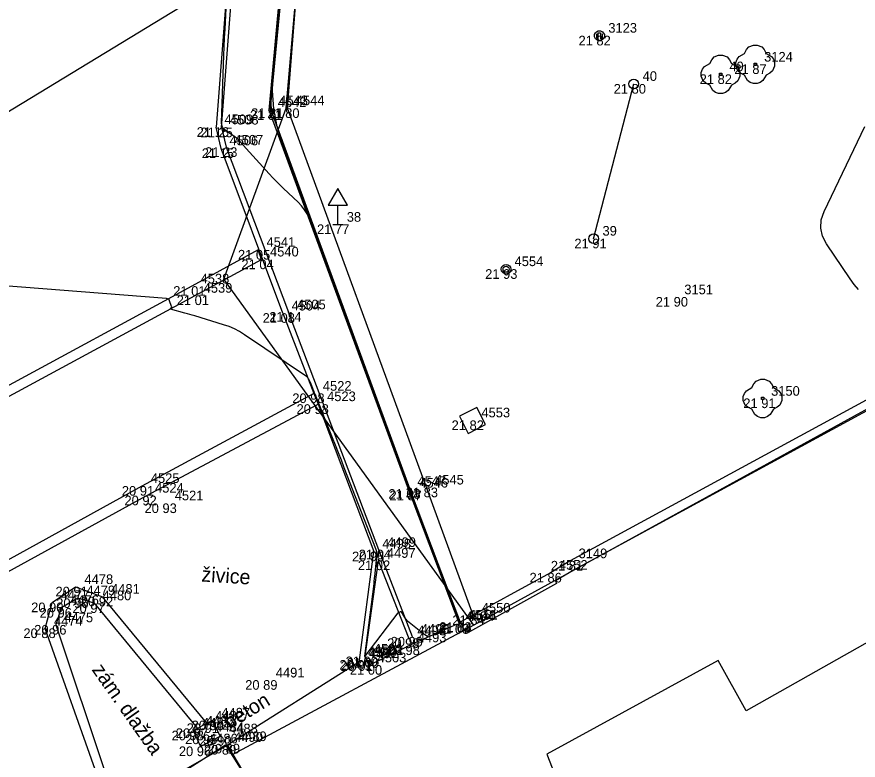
# Model space of a CAD drawing. Extents: x -702257 to -701487, y -1009871 to -1008841.
# Drawn here: x -701969.18 to -701947.37, y -1009648.88 to -1009629.62 of the extents above; entities that cross this region are included whole.
import ezdxf

# ---------------------------------------------------------------- set-up
doc = ezdxf.new("R2010")
doc.units = 0
for name, color, linetype in [('Ex_Major Contours', 7, 'Continuous'), ('Ex_Minor Contours', 7, 'Continuous'), ('Z_betonova_konstrukce', 7, 'Continuous'), ('Z_body', 7, 'Continuous'), ('Z_body_cisla', 7, 'Continuous'), ('Z_body_vysky_redukovane', 7, 'Continuous'), ('Z_budova', 7, 'Continuous'), ('Z_dopravni_znacky', 7, 'Continuous'), ('Z_katastr_hranice', 7, 'Continuous'), ('Z_komunikace', 7, 'Continuous'), ('Z_nastenka', 7, 'Continuous'), ('Z_obruba', 7, 'Continuous'), ('Z_ploty', 7, 'Continuous'), ('Z_popisy', 7, 'Continuous'), ('Z_rozhranni', 7, 'Continuous'), ('Z_site_nerozlisene_znaky', 7, 'Continuous'), ('Z_sloupek_kov', 7, 'Continuous'), ('Z_sloupy', 7, 'Continuous'), ('Z_vstupy', 7, 'Continuous'), ('Z_zelen_jednotliva', 7, 'Continuous'), ('Z_zlabek', 7, 'Continuous')]:
    doc.layers.add(name, color=color, linetype=linetype)

# ---------------------------------------------------------------- blocks, each defined once
blk = doc.blocks.new('POINT_DISPLAY')
blk.add_line((0, 0), (0, 0))
blk = doc.blocks.new('Z24')
for p, q in [((-0.23, 0.38), (-0.17, 0.45)), ((-0.17, 0.45), (-0.05, 0.5)), ((-0.05, 0.5), (0.05, 0.5)), ((0.05, 0.5), (0.17, 0.45)), ((0.17, 0.45), (0.23, 0.38)), ((-0.42, 0.2), (-0.28, 0.28)), ((-0.28, 0.28), (-0.23, 0.38)), ((0.23, 0.38), (0.28, 0.28)), ((0.28, 0.28), (0.42, 0.2)), ((-0.5, 0.05), (-0.47, 0.13)), ((-0.5, -0.05), (-0.5, 0.05)), ((-0.47, 0.13), (-0.42, 0.2)), ((-0.03, -0.03), (-0.03, 0.03)), ((-0.03, 0.03), (0.03, 0.03)), ((0.03, 0.03), (0.03, -0.03)), ((0.42, 0.2), (0.47, 0.13)), ((0.47, 0.13), (0.5, 0.05)), ((0.5, 0.05), (0.5, -0.05)), ((-0.45, -0.17), (-0.5, -0.05)), ((-0.38, -0.23), (-0.45, -0.17)), ((0.03, -0.03), (-0.03, -0.03)), ((0.45, -0.17), (0.38, -0.23)), ((0.5, -0.05), (0.45, -0.17)), ((-0.28, -0.28), (-0.38, -0.23)), ((-0.2, -0.42), (-0.28, -0.28)), ((-0.13, -0.47), (-0.2, -0.42)), ((0.2, -0.42), (0.13, -0.47)), ((0.28, -0.28), (0.2, -0.42)), ((0.38, -0.23), (0.28, -0.28)), ((-0.05, -0.5), (-0.13, -0.47)), ((0.05, -0.5), (-0.05, -0.5)), ((0.13, -0.47), (0.05, -0.5))]:
    blk.add_line(p, q)
blk = doc.blocks.new('Z15')
blk.add_circle((0, 0), 0.125)
blk = doc.blocks.new('Z527')
for p, q in [((0, 0.93), (-0.25, 0.5)), ((0.25, 0.5), (0, 0.93)), ((-0.25, 0.5), (0.25, 0.5)), ((0, 0), (0, 0.5)), ((-0.13, 0), (0.13, 0))]:
    blk.add_line(p, q)
blk = doc.blocks.new('Z601')
for p, q in [((-0.13, 0.03), (-0.1, 0.08)), ((-0.13, -0.03), (-0.13, 0.03)), ((-0.1, 0.08), (-0.08, 0.1)), ((-0.08, 0.1), (-0.03, 0.13)), ((-0.08, 0.05), (-0.08, -0.05)), ((-0.03, 0.13), (0.03, 0.13)), ((-0.03, -0.08), (-0.03, 0.08)), ((-0.03, 0.08), (0.03, 0.08)), ((0.03, 0.13), (0.08, 0.1)), ((0.03, 0.08), (0.03, -0.08)), ((0.08, 0.1), (0.1, 0.08)), ((0.08, -0.05), (0.08, 0.05)), ((0.1, 0.08), (0.13, 0.03)), ((0.13, 0.03), (0.13, -0.03)), ((-0.1, -0.08), (-0.13, -0.03)), ((-0.08, -0.1), (-0.1, -0.08)), ((-0.08, -0.05), (-0.03, -0.08)), ((-0.03, -0.13), (-0.08, -0.1)), ((0.03, -0.13), (-0.03, -0.13)), ((0.03, -0.08), (0.08, -0.05)), ((0.08, -0.1), (0.03, -0.13)), ((0.1, -0.08), (0.08, -0.1)), ((0.13, -0.03), (0.1, -0.08))]:
    blk.add_line(p, q)
blk = doc.blocks.new('Z608')
for p, q in [((0.25, 0.25), (-0.25, 0.25)), ((-0.25, 0.25), (-0.25, -0.25)), ((0.25, -0.25), (0.25, 0.25)), ((-0.25, -0.25), (0.25, -0.25))]:
    blk.add_line(p, q)

msp = doc.modelspace()

# ---------------------------------------------------------------- linework, layer by layer
at = {"layer": 'Ex_Major Contours'}
for points in [[(-701947.365, -1009636.688), (-701947.48, -1009636.554), (-701947.584, -1009636.411), (-701948.194, -1009635.504), (-701948.299, -1009635.301), (-701948.344, -1009635.094), (-701948.329, -1009634.883), (-701948.254, -1009634.667), (-701947.196, -1009632.462)], [(-701960.13, -1009646.24), (-701960.153, -1009646.21), (-701960.156, -1009646.205), (-701960.158, -1009646.199), (-701960.159, -1009646.194), (-701960.158, -1009646.188), (-701959.924, -1009644.312), (-701959.916, -1009644.246), (-701959.908, -1009644.179), (-701959.9, -1009644.112), (-701959.893, -1009644.045), (-701959.856, -1009643.692), (-701959.854, -1009643.668), (-701959.853, -1009643.644), (-701959.853, -1009643.62), (-701959.853, -1009643.596), (-701959.856, -1009643.5), (-701959.858, -1009643.476), (-701959.862, -1009643.453), (-701959.867, -1009643.43), (-701959.875, -1009643.407), (-701960.695, -1009641.307), (-701960.771, -1009641.112), (-701960.847, -1009640.917), (-701960.924, -1009640.722), (-701961.002, -1009640.528), (-701961.442, -1009639.422), (-701961.454, -1009639.392), (-701961.466, -1009639.361), (-701961.478, -1009639.331), (-701961.49, -1009639.3), (-701961.547, -1009639.156), (-701961.555, -1009639.136), (-701961.564, -1009639.117), (-701961.573, -1009639.097), (-701961.582, -1009639.078), (-701961.622, -1009639.002), (-701961.633, -1009638.984), (-701961.646, -1009638.968), (-701961.661, -1009638.953), (-701961.678, -1009638.94), (-701963.281, -1009637.857), (-701963.41, -1009637.777), (-701963.543, -1009637.707), (-701963.681, -1009637.648), (-701963.825, -1009637.599), (-701964.57, -1009637.373), (-701964.634, -1009637.354), (-701964.698, -1009637.335), (-701964.763, -1009637.317), (-701964.827, -1009637.299), (-701965.197, -1009637.199), (-701965.204, -1009637.196), (-701965.207, -1009637.192), (-701965.207, -1009637.187), (-701965.202, -1009637.181), (-701965.177, -1009637.154), (-701965.172, -1009637.147), (-701965.169, -1009637.14), (-701965.169, -1009637.132), (-701965.171, -1009637.124), (-701965.226, -1009636.977), (-701965.238, -1009636.953), (-701965.256, -1009636.935), (-701965.278, -1009636.924), (-701965.304, -1009636.918), (-701970.726, -1009636.496)], [(-701960.05, -1009646.42), (-701960.125, -1009646.251), (-701960.128, -1009646.246), (-701960.131, -1009646.24), (-701960.134, -1009646.235), (-701960.138, -1009646.23), (-701960.153, -1009646.21), (-701960.155, -1009646.205), (-701960.156, -1009646.2), (-701960.155, -1009646.195), (-701960.152, -1009646.19), (-701959.297, -1009645.07), (-701959.291, -1009645.064), (-701959.285, -1009645.058), (-701959.279, -1009645.054), (-701959.272, -1009645.05), (-701959.242, -1009645.037), (-701959.235, -1009645.035), (-701959.228, -1009645.035), (-701959.223, -1009645.038), (-701959.218, -1009645.044), (-701959.135, -1009645.186), (-701959.118, -1009645.211), (-701959.1, -1009645.234), (-701959.079, -1009645.256), (-701959.057, -1009645.276), (-701958.669, -1009645.584), (-701958.655, -1009645.596), (-701958.639, -1009645.607), (-701958.624, -1009645.618), (-701958.609, -1009645.628), (-701958.514, -1009645.69)]]:
    msp.add_lwpolyline(points, dxfattribs=at)
at = {"layer": 'Ex_Minor Contours'}
for points in [[(-701962.19, -1009627.593), (-701962.529, -1009631.074), (-701962.538, -1009631.167), (-701962.546, -1009631.259), (-701962.555, -1009631.351), (-701962.563, -1009631.443), (-701962.597, -1009631.812), (-701962.6, -1009631.903), (-701962.593, -1009631.993), (-701962.576, -1009632.082), (-701962.549, -1009632.17), (-701962.39, -1009632.6), (-701962.353, -1009632.701), (-701962.316, -1009632.801), (-701962.279, -1009632.902), (-701962.242, -1009633.003), (-701959.034, -1009641.768), (-701959.011, -1009641.831), (-701958.987, -1009641.894), (-701958.964, -1009641.957), (-701958.94, -1009642.019), (-701958.845, -1009642.27), (-701958.798, -1009642.396), (-701958.75, -1009642.521), (-701957.693, -1009645.312)], [(-701957.703, -1009645.318), (-701958.272, -1009643.816), (-701958.345, -1009643.622), (-701958.418, -1009643.429), (-701958.491, -1009643.236), (-701958.565, -1009643.042), (-701958.857, -1009642.268), (-701958.93, -1009642.075), (-701959.002, -1009641.881), (-701959.074, -1009641.687), (-701959.146, -1009641.493), (-701960.709, -1009637.223), (-701960.899, -1009636.702), (-701961.091, -1009636.182), (-701961.282, -1009635.661), (-701961.474, -1009635.141), (-701962.297, -1009632.918), (-701962.437, -1009632.466), (-701962.524, -1009632.007), (-701962.559, -1009631.541), (-701962.542, -1009631.069), (-701962.3, -1009628.394)], [(-701957.712, -1009645.325), (-701957.957, -1009644.678), (-701957.998, -1009644.57), (-701958.039, -1009644.462), (-701958.08, -1009644.354), (-701958.12, -1009644.246), (-701958.802, -1009642.443), (-701958.91, -1009642.156), (-701959.018, -1009641.868), (-701959.124, -1009641.58), (-701959.23, -1009641.292), (-701959.653, -1009640.138), (-701959.758, -1009639.85), (-701959.864, -1009639.562), (-701959.97, -1009639.274), (-701960.077, -1009638.985), (-701961.607, -1009634.847), (-701961.659, -1009634.729), (-701961.723, -1009634.618), (-701961.8, -1009634.516), (-701961.89, -1009634.423), (-701962.272, -1009634.065), (-701962.367, -1009633.974), (-701962.46, -1009633.882), (-701962.55, -1009633.788), (-701962.639, -1009633.691), (-701963.399, -1009632.85), (-701963.441, -1009632.806), (-701963.485, -1009632.766), (-701963.531, -1009632.728), (-701963.58, -1009632.693), (-701963.78, -1009632.557), (-701963.823, -1009632.52), (-701963.854, -1009632.477), (-701963.871, -1009632.426), (-701963.876, -1009632.369), (-701963.824, -1009630.853), (-701963.816, -1009630.624), (-701963.807, -1009630.396), (-701963.796, -1009630.168), (-701963.784, -1009629.94), (-701963.736, -1009629.028)]]:
    msp.add_lwpolyline(points, dxfattribs=at)
at = {"layer": 'Z_betonova_konstrukce'}
for p, q in [((-701962.64, -1009632.04), (-701962.22, -1009627.48)), ((-701962.61, -1009631.99), (-701962.17, -1009627.49)), ((-701962.17, -1009631.99), (-701961.82, -1009627.54)), ((-701959.03, -1009641.86), (-701962.64, -1009632.04)), ((-701958.98, -1009641.9), (-701962.61, -1009631.99)), ((-701958.56, -1009641.82), (-701962.17, -1009631.99)), ((-701957.72, -1009645.33), (-701959.03, -1009641.86)), ((-701957.69, -1009645.31), (-701958.98, -1009641.9)), ((-701957.35, -1009645.13), (-701958.56, -1009641.82)), ((-701957.72, -1009645.33), (-701957.69, -1009645.31))]:
    msp.add_line(p, q, dxfattribs=at)
msp.add_circle((-701956.5, -1009636.16), 0.08, dxfattribs=at)
at = {"layer": 'Z_budova'}
for p, q in [((-701966.77, -1009650.38), (-701963.77, -1009648.49)), ((-701963.77, -1009648.49), (-701962.71, -1009650.18))]:
    msp.add_line(p, q, dxfattribs=at)
at = {"layer": 'Z_katastr_hranice'}
for p, q in [((-701913.87, -1009621.5), (-701957.34, -1009645.39)), ((-701961.81, -1009627.46), (-701988.16, -1009643.49)), ((-701962.2, -1009631.99), (-701961.81, -1009627.46)), ((-701919.66, -1009630.26), (-701950.28, -1009647.61)), ((-701963.82, -1009636.42), (-701962.2, -1009631.99)), ((-701957.34, -1009645.39), (-701963.82, -1009636.42)), ((-701957.34, -1009645.39), (-701963.58, -1009648.74)), ((-701951, -1009646.3), (-701955.44, -1009648.73)), ((-701950.28, -1009647.61), (-701951, -1009646.3)), ((-701966.77, -1009650.22), (-701963.72, -1009648.5)), ((-701963.72, -1009648.5), (-701963.58, -1009648.74)), ((-701963.58, -1009648.74), (-701960.69, -1009653.65)), ((-701955.44, -1009648.73), (-701955.02, -1009649.82))]:
    msp.add_line(p, q, dxfattribs=at)
at = {"layer": 'Z_komunikace'}
for p, q in [((-701963.54, -1009626.4), (-701964.02, -1009632.48)), ((-701963.89, -1009633.03), (-701964.02, -1009632.48)), ((-701962.29, -1009637.3), (-701963.89, -1009633.03)), ((-701962.29, -1009637.3), (-701961.48, -1009639.38)), ((-701961.48, -1009639.38), (-701961.37, -1009639.66)), ((-701961.37, -1009639.66), (-701959.93, -1009643.48)), ((-701960.3, -1009646.29), (-701959.93, -1009643.48)), ((-701968.27, -1009644.8), (-701967.66, -1009644.39)), ((-701967.66, -1009644.39), (-701966.96, -1009644.65)), ((-701968.45, -1009645.47), (-701968.27, -1009644.8)), ((-701964.26, -1009647.93), (-701966.96, -1009644.65)), ((-701967.05, -1009649.41), (-701968.45, -1009645.47)), ((-701964.11, -1009647.86), (-701964.26, -1009647.93)), ((-701963.91, -1009648.26), (-701964.11, -1009647.86))]:
    msp.add_line(p, q, dxfattribs=at)
at = {"layer": 'Z_nastenka'}
msp.add_line((-701954.23, -1009635.37), (-701953.19, -1009631.36), dxfattribs=at)
at = {"layer": 'Z_obruba'}
for p, q in [((-701963.88, -1009632.49), (-701963.41, -1009626.46)), ((-701963.88, -1009632.49), (-701963.76, -1009633)), ((-701963.76, -1009633), (-701962.14, -1009637.27)), ((-701959.8, -1009643.43), (-701962.14, -1009637.27)), ((-701958.93, -1009645.69), (-701959.8, -1009643.43)), ((-701959.82, -1009643.71), (-701960.16, -1009646.2)), ((-701959.82, -1009643.71), (-701959.02, -1009645.73)), ((-701967.6, -1009644.69), (-701968.03, -1009644.94)), ((-701967.18, -1009644.82), (-701967.6, -1009644.69)), ((-701967.18, -1009644.82), (-701964.5, -1009648.06)), ((-701968.03, -1009644.94), (-701968.17, -1009645.38)), ((-701968.17, -1009645.38), (-701966.86, -1009649.31))]:
    msp.add_line(p, q, dxfattribs=at)
at = {"layer": 'Z_ploty'}
for p, q in [((-701923.56, -1009626.75), (-701954.84, -1009643.72)), ((-701923.44, -1009626.97), (-701954.72, -1009643.94)), ((-701954.84, -1009643.72), (-701955.35, -1009644.03)), ((-701954.72, -1009643.94), (-701955.22, -1009644.24)), ((-701955.35, -1009644.03), (-701957.69, -1009645.31)), ((-701955.19, -1009644.31), (-701957.53, -1009645.6)), ((-701955.22, -1009644.24), (-701955.19, -1009644.31)), ((-701957.53, -1009645.6), (-701957.69, -1009645.31)), ((-701960.05, -1009646.42), (-701959.01, -1009645.91)), ((-701960.05, -1009646.42), (-701960.13, -1009646.24))]:
    msp.add_line(p, q, dxfattribs=at)
at = {"layer": 'Z_rozhranni'}
for p, q in [((-701964.5, -1009648.06), (-701964.61, -1009648.12)), ((-701964.26, -1009647.93), (-701964.5, -1009648.06)), ((-701964.61, -1009648.12), (-701964.42, -1009648.53)), ((-701964.42, -1009648.53), (-701963.91, -1009648.26))]:
    msp.add_line(p, q, dxfattribs=at)
at = {"layer": 'Z_vstupy'}
for p, q in [((-701957.77, -1009645.36), (-701959.01, -1009645.91)), ((-701960.27, -1009646.32), (-701963.67, -1009648.46))]:
    msp.add_line(p, q, dxfattribs=at)
at = {"layer": 'Z_zlabek'}
for p, q in [((-701962.93, -1009635.66), (-701964.65, -1009636.6)), ((-701962.84, -1009635.91), (-701962.93, -1009635.66)), ((-701964.56, -1009636.84), (-701962.84, -1009635.91)), ((-701964.65, -1009636.6), (-701971.21, -1009640.15)), ((-701971.11, -1009640.38), (-701964.56, -1009636.84)), ((-701961.48, -1009639.38), (-701965.94, -1009641.78)), ((-701965.83, -1009642.03), (-701961.37, -1009639.66)), ((-701965.94, -1009641.78), (-701974.5, -1009646.5)), ((-701974.37, -1009646.73), (-701965.83, -1009642.03))]:
    msp.add_line(p, q, dxfattribs=at)

# ---------------------------------------------------------------- block references
at = {"layer": 'Z_body'}
for p in [(-701954.08, -1009630.11), (-701950.04, -1009630.85), (-701950.94, -1009631.11), (-701953.19, -1009631.36), (-701962.64, -1009632.04), (-701962.61, -1009631.99), (-701962.17, -1009631.99), (-701964.02, -1009632.48), (-701963.88, -1009632.49), (-701963.89, -1009633.03), (-701963.76, -1009633), (-701960.86, -1009635), (-701954.23, -1009635.37), (-701962.93, -1009635.66), (-701962.84, -1009635.91), (-701956.5, -1009636.16), (-701964.65, -1009636.6), (-701964.56, -1009636.84), (-701952.1, -1009636.88), (-701962.29, -1009637.3), (-701962.14, -1009637.27), (-701961.48, -1009639.38), (-701949.85, -1009639.51), (-701961.37, -1009639.66), (-701957.37, -1009640.08), (-701965.94, -1009641.78), (-701959.03, -1009641.86), (-701958.98, -1009641.9), (-701958.56, -1009641.82), (-701965.83, -1009642.03), (-701965.31, -1009642.23), (-701959.93, -1009643.48), (-701959.8, -1009643.43), (-701959.82, -1009643.71), (-701954.84, -1009643.72), (-701955.35, -1009644.03), (-701967.66, -1009644.39), (-701968.27, -1009644.8), (-701967.6, -1009644.69), (-701967.18, -1009644.82), (-701966.96, -1009644.65), (-701968.03, -1009644.94), (-701957.35, -1009645.13), (-701968.45, -1009645.47), (-701968.17, -1009645.38), (-701957.77, -1009645.36), (-701957.72, -1009645.33), (-701957.69, -1009645.31), (-701958.93, -1009645.69), (-701959.02, -1009645.73), (-701959.01, -1009645.91), (-701960.3, -1009646.29), (-701960.27, -1009646.32), (-701960.16, -1009646.2), (-701960.13, -1009646.24), (-701960.05, -1009646.42), (-701962.7, -1009646.81), (-701964.11, -1009647.86), (-701964.5, -1009648.06), (-701964.26, -1009647.93), (-701964.61, -1009648.12), (-701964.26, -1009648.22), (-701963.91, -1009648.26), (-701964.42, -1009648.53), (-701963.77, -1009648.49), (-701963.67, -1009648.46)]:
    msp.add_blockref('POINT_DISPLAY', p, dxfattribs=at)
at = {"layer": 'Z_dopravni_znacky'}
msp.add_blockref('Z527', (-701960.86, -1009635), dxfattribs=at)
at = {"layer": 'Z_nastenka'}
for p in [(-701953.19, -1009631.36), (-701954.23, -1009635.37)]:
    msp.add_blockref('Z15', p, dxfattribs=at)
at = {"layer": 'Z_site_nerozlisene_znaky', "rotation": 26.999999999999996}
msp.add_blockref('Z608', (-701957.37, -1009640.08), dxfattribs=at)
at = {"layer": 'Z_sloupek_kov'}
msp.add_blockref('Z15', (-701956.5, -1009636.16), dxfattribs=at)
at = {"layer": 'Z_sloupy'}
msp.add_blockref('Z601', (-701954.08, -1009630.11), dxfattribs=at)
at = {"layer": 'Z_zelen_jednotliva'}
for p in [(-701950.04, -1009630.85), (-701950.94, -1009631.11), (-701949.85, -1009639.51)]:
    msp.add_blockref('Z24', p, dxfattribs=at)

# ---------------------------------------------------------------- texts
at = {"layer": 'Z_body_cisla'}
for s, p in [('3123', (-701953.85, -1009630.03)), ('3124', (-701949.81, -1009630.78)), ('49', (-701950.71, -1009631.03)), ('40', (-701952.96, -1009631.28)), ('4542', (-701962.42, -1009631.96)), ('4543', (-701962.38, -1009631.91)), ('4544', (-701961.95, -1009631.91)), ('4509', (-701963.8, -1009632.4)), ('4508', (-701963.66, -1009632.41)), ('4506', (-701963.67, -1009632.95)), ('4507', (-701963.54, -1009632.93)), ('38', (-701960.63, -1009634.93)), ('39', (-701954, -1009635.29)), ('4541', (-701962.71, -1009635.58)), ('4540', (-701962.62, -1009635.83)), ('4554', (-701956.28, -1009636.08)), ('4538', (-701964.42, -1009636.53)), ('4539', (-701964.34, -1009636.77)), ('3151', (-701951.88, -1009636.81)), ('4504', (-701962.06, -1009637.23)), ('4505', (-701961.92, -1009637.2)), ('4522', (-701961.25, -1009639.31)), ('4523', (-701961.14, -1009639.58)), ('3150', (-701949.63, -1009639.44)), ('4553', (-701957.14, -1009640)), ('4525', (-701965.71, -1009641.7)), ('4547', (-701958.8, -1009641.78)), ('4545', (-701958.34, -1009641.74)), ('4524', (-701965.6, -1009641.95)), ('4546', (-701958.75, -1009641.82)), ('4521', (-701965.09, -1009642.15)), ('4498', (-701959.71, -1009643.4)), ('4499', (-701959.58, -1009643.36)), ('4497', (-701959.59, -1009643.64)), ('3149', (-701954.62, -1009643.65)), ('4552', (-701955.13, -1009643.95)), ('4478', (-701967.43, -1009644.32)), ('4479', (-701967.38, -1009644.61)), ('4481', (-701966.74, -1009644.57)), ('4477', (-701968.05, -1009644.73)), ('4476', (-701967.8, -1009644.86)), ('4480', (-701966.96, -1009644.74)), ('4550', (-701957.13, -1009645.06)), ('4494', (-701957.55, -1009645.28)), ('4548', (-701957.5, -1009645.25)), ('4551', (-701957.46, -1009645.24)), ('4474', (-701968.22, -1009645.4)), ('4475', (-701967.95, -1009645.31)), ('4496', (-701958.8, -1009645.65)), ('4495', (-701958.71, -1009645.61)), ('4493', (-701958.79, -1009645.83)), ('4501', (-701959.93, -1009646.12)), ('4502', (-701959.91, -1009646.16)), ('4500', (-701960.08, -1009646.21)), ('4492', (-701960.05, -1009646.24)), ('4503', (-701959.83, -1009646.35)), ('4491', (-701962.47, -1009646.74)), ('4482', (-701964.04, -1009647.86)), ('4487', (-701963.88, -1009647.78)), ('4485', (-701964.38, -1009648.04)), ('4483', (-701964.28, -1009647.99)), ('4484', (-701964.04, -1009648.15)), ('4488', (-701963.68, -1009648.19)), ('4486', (-701964.2, -1009648.45)), ('4490', (-701963.55, -1009648.41)), ('4489', (-701963.45, -1009648.39))]:
    msp.add_text(s, height=0.25, dxfattribs=at).set_placement(p)
at = {"layer": 'Z_body_vysky_redukovane'}
for s, p in [('21 82', (-701954.622, -1009630.36)), ('21 87', (-701950.582, -1009631.1)), ('21 82', (-701951.482, -1009631.36)), ('21 80', (-701953.711, -1009631.61)), ('21 31', (-701963.14, -1009632.29)), ('21 81', (-701963.11, -1009632.24)), ('21 80', (-701962.691, -1009632.24)), ('21 16', (-701964.52, -1009632.73)), ('21 25', (-701964.422, -1009632.74)), ('21 15', (-701964.39, -1009633.28)), ('21 23', (-701964.302, -1009633.25)), ('21 77', (-701961.402, -1009635.25)), ('21 91', (-701954.73, -1009635.62)), ('21 05', (-701963.451, -1009635.91)), ('21 04', (-701963.361, -1009636.16)), ('21 93', (-701957.042, -1009636.41)), ('21 01', (-701965.129, -1009636.85)), ('21 01', (-701965.039, -1009637.09)), ('21 90', (-701952.621, -1009637.13)), ('21 08', (-701962.811, -1009637.55)), ('21 14', (-701962.64, -1009637.52)), ('20 98', (-701962.042, -1009639.63)), ('21 91', (-701950.35, -1009639.76)), ('20 98', (-701961.932, -1009639.91)), ('21 82', (-701957.912, -1009640.33)), ('20 91', (-701966.461, -1009642.03)), ('21 08', (-701959.551, -1009642.11)), ('21 87', (-701959.522, -1009642.15)), ('21 83', (-701959.102, -1009642.07)), ('20 92', (-701966.393, -1009642.28)), ('20 93', (-701965.873, -1009642.48)), ('20 95', (-701960.493, -1009643.73)), ('21 04', (-701960.321, -1009643.68)), ('21 02', (-701960.341, -1009643.96)), ('21 81', (-701955.34, -1009643.97)), ('21 86', (-701955.892, -1009644.28)), ('20 91', (-701968.181, -1009644.64)), ('20 90', (-701968.812, -1009645.05)), ('20 96', (-701968.162, -1009644.94)), ('20 97', (-701967.743, -1009645.07)), ('20 92', (-701967.523, -1009644.9)), ('20 96', (-701968.593, -1009645.19)), ('21 84', (-701957.892, -1009645.38)), ('20 88', (-701969.013, -1009645.72)), ('20 96', (-701968.733, -1009645.63)), ('21 03', (-701958.291, -1009645.61)), ('21 04', (-701958.241, -1009645.58)), ('21 83', (-701958.232, -1009645.56)), ('20 99', (-701959.493, -1009645.94)), ('20 99', (-701959.583, -1009645.98)), ('20 98', (-701959.573, -1009646.16)), ('20 91', (-701960.821, -1009646.54)), ('20 91', (-701960.791, -1009646.57)), ('21 00', (-701960.66, -1009646.45)), ('21 00', (-701960.63, -1009646.49)), ('21 00', (-701960.55, -1009646.67)), ('20 89', (-701963.263, -1009647.06)), ('20 90', (-701964.652, -1009648.11)), ('20 97', (-701965.062, -1009648.31)), ('20 91', (-701964.781, -1009648.18)), ('20 98', (-701965.172, -1009648.37)), ('20 95', (-701964.823, -1009648.47)), ('20 90', (-701964.452, -1009648.51)), ('20 96', (-701964.983, -1009648.78)), ('20 89', (-701964.333, -1009648.74)), ('20 89', (-701964.233, -1009648.71))]:
    msp.add_text(s, height=0.25, dxfattribs=at).set_placement(p)
at = {"layer": 'Z_popisy'}
for s, rotation, p in [('živice', 356.4, (-701964.406, -1009644.253)), ('zám. dlažba', 305.1, (-701967.253, -1009646.542)), ('beton', 31.5, (-701963.668, -1009648.098))]:
    msp.add_text(s, height=0.38, rotation=rotation, dxfattribs=at).set_placement(p)

doc.saveas('drawing.dxf')
